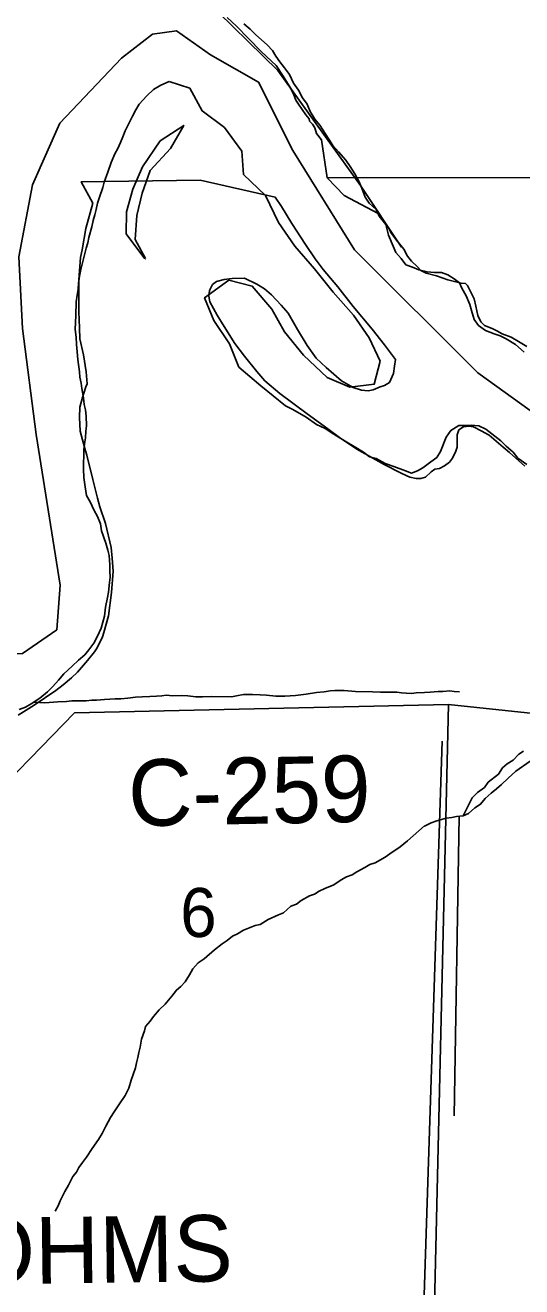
# Model space of a CAD drawing. Extents: x 1588073 to 2013523, y 1090242 to 1357120.
# Drawn here: x 1814357 to 1816595, y 1244385 to 1250075 of the extents above; entities that cross this region are included whole.
import ezdxf

# ---------------------------------------------------------------- set-up
doc = ezdxf.new("R2010")
doc.units = 0
for name, color, linetype in [('GM_X_County_Road', 7, 'Continuous'), ('GM_X_County_Road_Text', 7, 'Continuous'), ('GM_X_Major_River', 7, 'Continuous'), ('GM_X_Minor_River', 7, 'Continuous'), ('GM_X_Section', 7, 'Continuous'), ('GM_X_Section_Text', 7, 'Continuous'), ('GM_X_Township', 7, 'Continuous'), ('GM_X_Township_Road', 7, 'Continuous'), ('GM_X_Township_Road_Text', 7, 'Continuous')]:
    doc.layers.add(name, color=color, linetype=linetype)

msp = doc.modelspace()

# ---------------------------------------------------------------- linework, layer by layer
at = {"layer": 'GM_X_County_Road'}
for points in [[(1816265, 1247010.7), (1816903.7, 1246943.8), (1817234.7, 1246951), (1817399.8, 1246954.5), (1821264.7, 1247037.4), (1823695.3, 1247068.1), (1828278.4, 1247055.3)], [(1814579.2, 1246973.4), (1816265, 1247010.7)], [(1812616.1, 1241589.5), (1812686.2, 1241717.2), (1812795.4, 1241912.7), (1812820.4, 1241980.7), (1812818.8, 1242155.7), (1812813.1, 1242316.6), (1812821.8, 1242364.8), (1812873.5, 1242470.6), (1813124, 1243005.9), (1813702, 1244119.5), (1813752.4, 1244273.7), (1813769.7, 1245359.4), (1813747.5, 1245992.8), (1813761.2, 1246224.9), (1813782.3, 1246278.2), (1813828.2, 1246319.2), (1813953.6, 1246397.4), (1814155.9, 1246538.9), (1814379.4, 1246768.6), (1814579.2, 1246973.4)]]:
    msp.add_lwpolyline(points, dxfattribs=at)
at = {"layer": 'GM_X_Major_River'}
for points in [[(1815801.9, 1249465.8), (1815768.4, 1249504.6), (1815742.8, 1249533.2), (1815725.2, 1249561.7), (1815684.2, 1249624.8), (1815662.5, 1249651.3), (1815641, 1249685.9), (1815627.6, 1249718.3), (1815606, 1249746.8), (1815588.5, 1249781.3), (1815566.9, 1249813.9), (1815547.5, 1249852.5), (1815526, 1249883), (1815504.3, 1249909.6), (1815486.7, 1249936), (1815471.1, 1249960.4), (1815447.4, 1249987), (1815396, 1250032.2), (1815370.3, 1250056.8), (1815342.6, 1250081.5)], [(1815006.3, 1249820.6), (1814968, 1249805.1), (1814935.5, 1249785.7), (1814904.8, 1249756.1), (1814870, 1249718.6), (1814855.5, 1249692.7), (1814840.9, 1249664.8), (1814820.1, 1249623), (1814807.6, 1249599.1), (1814797.1, 1249571.2), (1814786.6, 1249545.3), (1814774.1, 1249519.4), (1814761.6, 1249495.5), (1814744.8, 1249455.6), (1814730, 1249411.7), (1814713.1, 1249367.8), (1814706.7, 1249343.8), (1814691.8, 1249299.8), (1814683.3, 1249271.8), (1814676.8, 1249243.8), (1814670.3, 1249219.8), (1814663.8, 1249193.8), (1814657.3, 1249165.8), (1814644.4, 1249117.8), (1814639.9, 1249093.8), (1814631.5, 1249069.8), (1814625, 1249045.8), (1814618.5, 1249015.8), (1814607.7, 1248973.8), (1814601.1, 1248943.8), (1814596.5, 1248911.7), (1814596, 1248883.6), (1814591.6, 1248857.5), (1814587, 1248827.5), (1814585.9, 1248765.2), (1814582.8, 1248702.9), (1814586.2, 1248668.7), (1814587.6, 1248634.5), (1814591.1, 1248602.3), (1814594.5, 1248568), (1814601.5, 1248511.6), (1814603.1, 1248487.5), (1814608.7, 1248461.2), (1814612.2, 1248437), (1814619.5, 1248394.7), (1814623, 1248364.5), (1814628.6, 1248340.3), (1814632.1, 1248312.1), (1814633.4, 1248267.8), (1814630.9, 1248243.7), (1814628.4, 1248213.6), (1814623.9, 1248187.6), (1814621.4, 1248159.5), (1814619.9, 1248073.1), (1814621.2, 1248034.9), (1814626.5, 1247992.6), (1814633.9, 1247954.2), (1814651.4, 1247921.8), (1814666.9, 1247889.3), (1814682.4, 1247858.8), (1814695.9, 1247826.4), (1814701.4, 1247794.2), (1814720.5, 1247739.6), (1814730, 1247707.2), (1814735.6, 1247683), (1814738.8, 1247640.7), (1814738.4, 1247614.6), (1814739.9, 1247586.4), (1814737.4, 1247562.3), (1814732.6, 1247518.2), (1814728.2, 1247494.2), (1814719.4, 1247450.1)], [(1815530.1, 1248358.8), (1815419.3, 1248448.1), (1815319.7, 1248533.2), (1815278.4, 1248637.9), (1815207.1, 1248742.8), (1815165.8, 1248845.5), (1815274.5, 1248924.9), (1815380.5, 1248897.9), (1815467.9, 1248794.8), (1815525.2, 1248692), (1815610.6, 1248586.9), (1815718, 1248485.7), (1815819.9, 1248442.7), (1815930.1, 1248455.9), (1815956.9, 1248560), (1815907.6, 1248664.7), (1815836.3, 1248767.7), (1815744.9, 1248870.8), (1815661.5, 1248975.8), (1815572.1, 1249078.9), (1815498.8, 1249185.9), (1815439.6, 1249306.8), (1815340.1, 1249401.9), (1815332.8, 1249506.3), (1815255.5, 1249613.3), (1815153.9, 1249688.4), (1815098.5, 1249791.2), (1815006.3, 1249820.6)], [(1816606.4, 1248600.3), (1816566.9, 1248635.2), (1816525.1, 1248660.1), (1816497.2, 1248674.7), (1816471.3, 1248683.3), (1816431.3, 1248698.1), (1816399.6, 1248720.8), (1816380, 1248747.3), (1816368.6, 1248787.7), (1816361.1, 1248816), (1816343.7, 1248854.5), (1816324.2, 1248889.1), (1816314.6, 1248913.4), (1816290.8, 1248931.9), (1816261, 1248948.6), (1816233, 1248959.1), (1816200.9, 1248959.7), (1816168.8, 1248962.4), (1816130.7, 1248971.1), (1816102.8, 1248983.7), (1816072.9, 1248994.3), (1816051.3, 1249022.9), (1816027.6, 1249049.4), (1816016.1, 1249077.8), (1815994.9, 1249128.5), (1815981.7, 1249176.9), (1815952.2, 1249213.7), (1815938.7, 1249244.1), (1815907, 1249272.8), (1815889.4, 1249299.3), (1815874, 1249339.8), (1815860.5, 1249372.2), (1815843, 1249404.7), (1815821.5, 1249437.2), (1815801.9, 1249465.8)], [(1816617.6, 1248093.6), (1816577.9, 1248122.5), (1816556.3, 1248149), (1816524.6, 1248175.8), (1816500.9, 1248200.3), (1816473.1, 1248220.9), (1816433.5, 1248253.8), (1816401.6, 1248268.5), (1816367.5, 1248271.2), (1816339.4, 1248269.7), (1816311.3, 1248270.2), (1816274.7, 1248246.8), (1816254, 1248217), (1816228.8, 1248153.2), (1816212.2, 1248125.4), (1816185.8, 1248105.8), (1816149.1, 1248078.3), (1816124.8, 1248064.7), (1816098.5, 1248055.2), (1816070.5, 1248065.8), (1816018.6, 1248084.8), (1815978.7, 1248097.6), (1815938.9, 1248120.5), (1815908.9, 1248129.1), (1815881.1, 1248149.7), (1815839.4, 1248174.6), (1815799.6, 1248199.5), (1815747.9, 1248230.6), (1815708.2, 1248255.5), (1815670.3, 1248274.3), (1815622.7, 1248307.4), (1815563.3, 1248341.3), (1815530.1, 1248358.8)], [(1814719.4, 1247450.1), (1814714.6, 1247410), (1814699.6, 1247356), (1814682.9, 1247320.2), (1814666.3, 1247288.3), (1814643.7, 1247258.6), (1814625.2, 1247234.8), (1814596.6, 1247211.3), (1814568, 1247183.7), (1814531.2, 1247150.2), (1814506.6, 1247120.5), (1814482, 1247092.8), (1814457.4, 1247069.2), (1814422.8, 1247039.7), (1814384.1, 1247014.3), (1814357.7, 1246998.7), (1814329.4, 1246989.2)]]:
    msp.add_lwpolyline(points, dxfattribs=at)
at = {"layer": 'GM_X_Minor_River'}
for p, q in [((1814896.1, 1249021), (1814898.6, 1249022.3)), ((1816066.9, 1241644.2), (1816236.9, 1246845.9)), ((1816312.3, 1246506.2), (1816290.7, 1245155.9))]:
    msp.add_line(p, q, dxfattribs=at)
for points in [[(1814898.6, 1249022.3), (1814853.2, 1249109), (1814860, 1249217.3), (1814884.8, 1249317.4), (1814919.5, 1249419.5), (1815012.4, 1249519), (1815071.3, 1249622.9), (1814964.6, 1249553.5), (1814885.6, 1249435.8), (1814842.8, 1249335.8), (1814814, 1249233.7), (1814811.3, 1249133.4), (1814896.1, 1249021)], [(1814396.9, 1247022.7), (1814445.4, 1247019.5), (1814503.5, 1247023), (1814543.6, 1247024.7), (1814567.6, 1247028.5), (1814631.7, 1247027.9), (1814657.8, 1247031.7), (1814677.8, 1247031.6), (1814713.9, 1247033.3), (1814762, 1247036.9), (1814788, 1247036.7), (1814820.1, 1247040.4), (1814854.2, 1247044.1), (1814884.3, 1247045.9), (1814918.3, 1247047.6), (1814948.4, 1247049.4), (1814972.4, 1247051.2), (1814992.5, 1247053), (1815022.5, 1247050.8), (1815062.6, 1247052.4), (1815090.6, 1247050.2), (1815126.6, 1247045.9), (1815156.7, 1247045.6), (1815196.8, 1247047.3), (1815286.9, 1247046.5), (1815309, 1247050.4), (1815341, 1247056.1), (1815381.1, 1247055.8), (1815415.2, 1247055.5), (1815445.2, 1247053.2), (1815487.2, 1247048.9), (1815527.3, 1247048.5), (1815575.4, 1247052.1), (1815623.5, 1247057.8), (1815669.6, 1247065.4), (1815703.7, 1247069.1), (1815731.8, 1247072.9), (1815751.8, 1247074.8), (1815793.9, 1247074.4), (1815845.9, 1247069.9), (1815922.1, 1247069.3), (1815958.1, 1247067), (1816032.2, 1247066.4), (1816052.2, 1247064.2), (1816074.2, 1247062), (1816098.3, 1247061.8), (1816118.3, 1247063.7), (1816156.4, 1247065.3), (1816182.5, 1247067.1), (1816218.5, 1247070.8), (1816238.6, 1247070.7), (1816270.6, 1247072.4), (1816290.6, 1247070.2), (1816314.7, 1247068)], [(1816603.2, 1246800.7), (1816581, 1246786.9), (1816556.8, 1246761), (1816528.6, 1246743.2), (1816508.5, 1246725.3), (1816490.3, 1246697.3), (1816443.9, 1246661.6), (1816427.7, 1246637.7), (1816395.5, 1246613.9), (1816371.3, 1246590), (1816331.5, 1246509.7)], [(1816331.5, 1246509.7), (1816354.7, 1246519.9), (1816383, 1246545.7), (1816409.1, 1246561.6), (1816429.4, 1246587.5), (1816457.6, 1246611.3), (1816481.8, 1246631.2), (1816503.9, 1246651.1), (1816534.2, 1246678.9), (1816568.5, 1246710.7), (1816632.9, 1246756.3)], [(1816331.5, 1246509.7), (1816300.6, 1246506.3), (1816280.5, 1246502.4), (1816254.4, 1246498.6), (1816212.3, 1246487), (1816186.2, 1246477.1), (1816156, 1246463.4)], [(1816157.2, 1246464.2), (1816080.1, 1246397.2), (1816046.6, 1246369.8), (1815999.8, 1246338.5), (1815979.4, 1246322.8), (1815934.8, 1246297.5), (1815910.5, 1246289.9), (1815888.2, 1246276.3), (1815851.7, 1246256.9), (1815831.3, 1246243.2), (1815805, 1246233.7), (1815780.7, 1246220.1), (1815748.2, 1246198.6), (1815707.7, 1246181.2), (1815681.3, 1246169.7), (1815661, 1246156), (1815638.8, 1246148.4), (1815600.2, 1246127), (1815579.8, 1246111.3), (1815553.5, 1246101.7), (1815520.9, 1246072.2), (1815498.6, 1246062.6), (1815452, 1246041.4), (1815415.5, 1246019.9), (1815393.3, 1246014.3), (1815340.6, 1245993.2), (1815314.2, 1245977.6), (1815291.9, 1245966), (1815267.5, 1245946.4), (1815245.1, 1245932.7), (1815210.5, 1245905.2), (1815163.5, 1245863.9), (1815137.1, 1245846.3), (1815112.5, 1245818.6), (1815098, 1245792.8), (1815077.3, 1245761), (1815058.9, 1245739.3), (1815038.5, 1245723.6), (1815017.9, 1245695.8), (1814987.1, 1245660.2), (1814960.6, 1245634.6), (1814935.9, 1245604.9), (1814919.5, 1245583.1), (1814898.9, 1245559.4), (1814894.6, 1245539.4)], [(1814894.6, 1245539.4), (1814881.8, 1245501.4), (1814875.2, 1245465.4), (1814868.7, 1245441.4), (1814864.3, 1245419.3), (1814857.9, 1245395.3), (1814853.5, 1245373.3), (1814842.9, 1245343.4), (1814834.4, 1245317.4), (1814823.7, 1245281.4), (1814807, 1245247.6), (1814782.2, 1245209.9), (1814757.5, 1245174.1), (1814741, 1245148.3), (1814720.2, 1245110.5), (1814703.5, 1245076.7), (1814687, 1245048.9), (1814658.1, 1245009.2), (1814633.3, 1244969.5), (1814614.8, 1244945.7), (1814598.4, 1244923.9), (1814587.9, 1244902), (1814571.5, 1244882.2), (1814552.7, 1244844.4), (1814536.1, 1244814.5), (1814515.3, 1244772.7), (1814504.9, 1244750.8), (1814492.4, 1244726.9)]]:
    msp.add_lwpolyline(points, dxfattribs=at)
at = {"layer": 'GM_X_Section'}
for points in [[(1817808, 1249389.1), (1815718.6, 1249386), (1815691.7, 1249558.3), (1815669.8, 1249586.4), (1815662, 1249612.5), (1815652.1, 1249628.6), (1815638.2, 1249642.7), (1815636.2, 1249652.7), (1815622.3, 1249670.8), (1815588.6, 1249719), (1815576.7, 1249737.1), (1815566.9, 1249765.2), (1815549.1, 1249797.3), (1815519.4, 1249845.5), (1815487.6, 1249893.8), (1815422, 1249954.2), (1815362.3, 1250016.6), (1815308.6, 1250071), (1815266.8, 1250109.3)], [(1814324.7, 1246963.1), (1814397.1, 1247008.7), (1814495.5, 1247074.1), (1814527.7, 1247099.9), (1814565.9, 1247131.7), (1814592.1, 1247157.6), (1814638.4, 1247209.3), (1814668.7, 1247249.1), (1814680.8, 1247267.1), (1814705.2, 1247317), (1814711.3, 1247336.9), (1814731.7, 1247410.9), (1814746.4, 1247516.9), (1814753, 1247612.9), (1814749.4, 1247670.9), (1814743.7, 1247719), (1814718.3, 1247827.2), (1814692.8, 1247903.4), (1814683, 1247941.5), (1814661.5, 1248025.7), (1814634.2, 1248135.9), (1814626.4, 1248166), (1814604.9, 1248244.2), (1814601.2, 1248306.2), (1814603.5, 1248352.3), (1814615.8, 1248396.2), (1814630.1, 1248444.2), (1814636.2, 1248458.1), (1814632.5, 1248512.2), (1814619, 1248588.3), (1814603.4, 1248660.5), (1814601.7, 1248710.5), (1814598.2, 1248782.6), (1814598.7, 1248876.6), (1814599.1, 1248926.7), (1814605.7, 1249026.7), (1814613.9, 1249062.7), (1814630.5, 1249158.6), (1814661.3, 1249272.5), (1814609.8, 1249368.9), (1815146.2, 1249375.5), (1815483.9, 1249299.4), (1815511.7, 1249257.2), (1815559.3, 1249180.9), (1815620.7, 1249086.4), (1815664.3, 1249022.1), (1815700, 1248973.9), (1815765.6, 1248895.4), (1815835.1, 1248806.9), (1815920.5, 1248704.3), (1815976.1, 1248633.9), (1816025.7, 1248567.6), (1816021.5, 1248537.6), (1816017.3, 1248503.6), (1815999.1, 1248463.7), (1815977, 1248449.8), (1815956.9, 1248443.9), (1815924.8, 1248430.1), (1815902.8, 1248426.2), (1815872.8, 1248428.4), (1815834.8, 1248440.7), (1815783, 1248471), (1815713.3, 1248531.5), (1815667.6, 1248573.8), (1815627.9, 1248630.1), (1815584.3, 1248702.4), (1815542.7, 1248776.7), (1815510.9, 1248812.9), (1815467.2, 1248859.2), (1815435.4, 1248885.4), (1815401.4, 1248907.7), (1815345.6, 1248934), (1815289.5, 1248932.4), (1815253.5, 1248928.6), (1815219.4, 1248918.8), (1815201.3, 1248904.9), (1815187.1, 1248879), (1815185, 1248853), (1815188.8, 1248826.9), (1815222.5, 1248766.7), (1815254.2, 1248716.5), (1815301.7, 1248640.1), (1815345.4, 1248581.8), (1815401, 1248513.4), (1815436.8, 1248471.2), (1815504.5, 1248414.7), (1815628, 1248321.9), (1815721.6, 1248255.3), (1815773.4, 1248214.9), (1815851.1, 1248162.4), (1815974.8, 1248093.6), (1816054.6, 1248053.1), (1816090.5, 1248036.9), (1816118.5, 1248030.7), (1816140.5, 1248030.5), (1816160.5, 1248036.4), (1816186.7, 1248060.3), (1816202.8, 1248072.2), (1816224.8, 1248076), (1816246.9, 1248087.9), (1816269, 1248103.8), (1816283.1, 1248121.7), (1816297.3, 1248153.6), (1816303.5, 1248171.6), (1816303.8, 1248227.6), (1816311.9, 1248249.6), (1816332, 1248263.5), (1816356.1, 1248267.3), (1816378.1, 1248263.2), (1816412, 1248245), (1816447.9, 1248226.8), (1816489.7, 1248190.4), (1816511.6, 1248172.3), (1816539.5, 1248148.1), (1816609.1, 1248085.6)], [(1816618.5, 1248626), (1816580.6, 1248648.2), (1816546.7, 1248668.4), (1816506.8, 1248682.7), (1816482.8, 1248696.8), (1816460.9, 1248707), (1816427, 1248721.2), (1816411, 1248737.3), (1816397.2, 1248765.4), (1816387.5, 1248807.5), (1816379.7, 1248841.6), (1816365.8, 1248871.7), (1816350, 1248901.8), (1816342, 1248909.8), (1816322, 1248912), (1816262.1, 1248926.3), (1816210.2, 1248944.7), (1816164.2, 1248957), (1816140.3, 1248969.1), (1816124.4, 1248985.2), (1816098.5, 1249011.4), (1816080.6, 1249033.5), (1816062.8, 1249065.7), (1816031.1, 1249105.9), (1816005.3, 1249140.1), (1815995.4, 1249160.2), (1815983.5, 1249174.2), (1815963.6, 1249200.4), (1815947.8, 1249226.5), (1815794.2, 1249307.5), (1815718.6, 1249386), (1817808, 1249389.1)]]:
    msp.add_lwpolyline(points, dxfattribs=at)
at = {"layer": 'GM_X_Township'}
for points in [[(1812517.7, 1241446.2), (1812700.7, 1247387.3), (1812739.6, 1247410.2), (1813017.4, 1247518.3), (1813511.2, 1247425.8), (1813881.6, 1247287), (1814112.6, 1247238.4), (1814344.6, 1247240.8), (1814498.9, 1247348.9), (1814514.3, 1247549.5), (1814406.1, 1248228.5), (1814344.3, 1248706.9), (1814328.8, 1249031), (1814390.4, 1249355.1), (1814513.8, 1249633), (1814791.5, 1249926.2), (1814930.4, 1250034.3), (1815038.4, 1250049.8), (1815192.8, 1249941.8), (1815408.8, 1249818.3), (1815563.2, 1249509.7), (1815841.1, 1249062.2), (1816396.8, 1248506.7), (1816782.6, 1248229)], [(1814328.8, 1249031), (1814390.4, 1249355.1), (1814513.8, 1249633), (1814791.5, 1249926.2), (1814930.4, 1250034.3), (1815038.4, 1250049.8), (1815192.8, 1249941.8), (1815408.8, 1249818.3), (1815563.2, 1249509.7), (1815841.1, 1249062.2), (1816396.8, 1248506.7), (1816782.6, 1248229)], [(1814344.6, 1247240.8), (1814498.9, 1247348.9), (1814514.3, 1247549.5), (1814406.1, 1248228.5), (1814344.3, 1248706.9)]]:
    msp.add_lwpolyline(points, dxfattribs=at)
at = {"layer": 'GM_X_Township_Road'}
for points in [[(1813940.7, 1250056.8), (1813940.7, 1250056.8), (1814006.9, 1250095.9), (1814670, 1250261.2), (1815009.3, 1250250.2), (1815088, 1250234.8), (1815127.6, 1250218.9), (1815161.2, 1250199.7), (1815496, 1249871), (1815868.3, 1249352.8), (1816053.2, 1249074.5)], [(1816201.1, 1244304.1), (1816265, 1247010.7)]]:
    msp.add_lwpolyline(points, dxfattribs=at)

# ---------------------------------------------------------------- texts
at = {"layer": 'GM_X_County_Road_Text'}
msp.add_text('C-259', height=300, rotation=1.1011, dxfattribs=at).set_placement((1814823.6, 1246462.2))
at = {"layer": 'GM_X_Section_Text'}
msp.add_text('6', height=221, rotation=0, dxfattribs=at).set_placement((1815055.6, 1245962.9))
at = {"layer": 'GM_X_Township_Road_Text'}
msp.add_text('OHMS', height=300, rotation=0.7137, dxfattribs=at).set_placement((1814090.5, 1244395.4))

doc.saveas('drawing.dxf')
